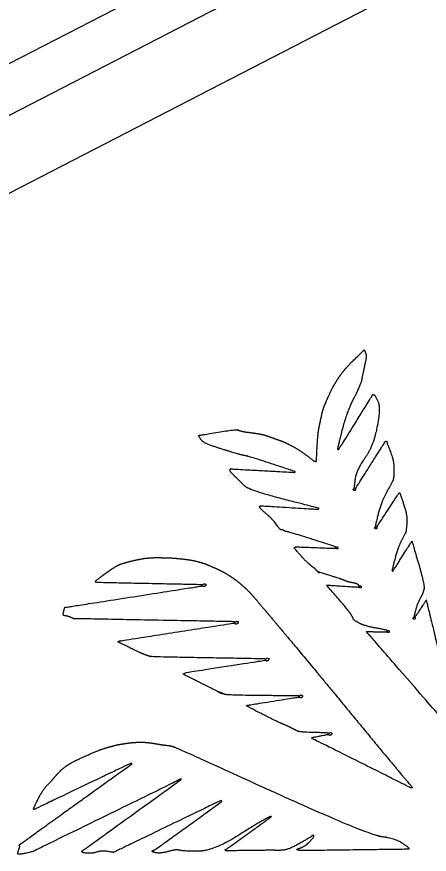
# Model space of a CAD drawing. Extents: x 2001876 to 2025694, y 804561 to 868938.
# Drawn here: x 2013102.54 to 2013122.91, y 824561.57 to 824602.91 of the extents above; entities that cross this region are included whole.
import ezdxf

# ---------------------------------------------------------------- set-up
doc = ezdxf.new("R2010")
doc.units = 0
doc.layers.add('Default', color=7, linetype='Continuous')
doc.layers.add('RD_TX_RoadID', color=7, linetype='Continuous')

msp = doc.modelspace()

# ---------------------------------------------------------------- linework, layer by layer
at = {"layer": 'Default'}
msp.add_line((2013063.141, 824580.471), (2013232.862, 824668.018), dxfattribs=at)
msp.add_lwpolyline([(2013233.905, 824665.998), (2013064.183, 824578.45), (2013065.747, 824575.419), (2013235.468, 824662.967), (2013233.905, 824665.998)], close=True, dxfattribs=at)
for points in [[(2013118.7, 824585.447), (2013118.844, 824585.634), (2013119.698, 824586.468), (2013119.698, 824586.468)], [(2013119.698, 824586.468), (2013119.698, 824586.468), (2013119.825, 824586.181), (2013119.764, 824585.903)], [(2013119.764, 824585.903), (2013119.625, 824585.279), (2013119.53, 824584.749), (2013119.181, 824584.078)], [(2013118.298, 824584.876), (2013118.446, 824585.116), (2013118.56, 824585.262), (2013118.7, 824585.447)], [(2013117.854, 824583.992), (2013117.947, 824584.199), (2013118.149, 824584.641), (2013118.298, 824584.876)], [(2013119.181, 824584.078), (2013118.835, 824583.409), (2013118.374, 824581.595), (2013118.382, 824581.579)], [(2013118.456, 824581.576), (2013118.47, 824581.588), (2013120.132, 824584.267), (2013120.132, 824584.267)], [(2013120.132, 824584.267), (2013120.132, 824584.267), (2013120.165, 824584.243), (2013120.169, 824584.245)], [(2013120.169, 824584.245), (2013120.179, 824584.245), (2013120.179, 824584.245), (2013120.193, 824584.247)], [(2013120.193, 824584.247), (2013120.201, 824584.251), (2013120.488, 824583.755), (2013120.426, 824583.242)], [(2013117.684, 824583.567), (2013117.725, 824583.706), (2013117.763, 824583.782), (2013117.854, 824583.992)], [(2013117.582, 824583.161), (2013117.616, 824583.332), (2013117.639, 824583.426), (2013117.684, 824583.567)], [(2013120.426, 824583.242), (2013120.369, 824582.726), (2013120.054, 824581.571), (2013119.688, 824581.06)], [(2013117.451, 824582.531), (2013117.495, 824582.743), (2013117.543, 824582.988), (2013117.582, 824583.161)], [(2013111.513, 824582.241), (2013111.513, 824582.241), (2013113.376, 824582.547), (2013113.445, 824582.521)], [(2013113.445, 824582.521), (2013113.517, 824582.492), (2013113.549, 824582.478), (2013113.662, 824582.449)], [(2013113.662, 824582.449), (2013113.77, 824582.418), (2013114.181, 824582.374), (2013114.438, 824582.332)], [(2013117.335, 824580.962), (2013117.335, 824580.962), (2013117.411, 824582.321), (2013117.451, 824582.531)], [(2013112.086, 824581.764), (2013111.733, 824581.884), (2013111.513, 824582.241), (2013111.513, 824582.241)], [(2013114.438, 824582.332), (2013114.695, 824582.291), (2013114.905, 824582.22), (2013115.189, 824582.116)], [(2013115.189, 824582.116), (2013115.471, 824582.016), (2013115.804, 824581.896), (2013116.136, 824581.719)], [(2013119.277, 824579.646), (2013119.303, 824579.665), (2013120.725, 824581.928), (2013120.743, 824581.942)], [(2013120.743, 824581.942), (2013120.757, 824581.954), (2013120.759, 824581.961), (2013120.779, 824581.961)], [(2013120.779, 824581.961), (2013120.8, 824581.961), (2013120.817, 824581.919), (2013120.829, 824581.864)], [(2013113.693, 824581.268), (2013113.583, 824581.293), (2013112.611, 824581.579), (2013112.086, 824581.764)], [(2013116.136, 824581.719), (2013116.469, 824581.538), (2013116.831, 824581.275), (2013117.159, 824581.025)], [(2013118.382, 824581.579), (2013118.387, 824581.561), (2013118.385, 824581.554), (2013118.399, 824581.546)], [(2013118.399, 824581.546), (2013118.413, 824581.539), (2013118.438, 824581.561), (2013118.456, 824581.576)], [(2013120.829, 824581.864), (2013120.842, 824581.809), (2013121.159, 824581.026), (2013121.167, 824580.605)], [(2013113.909, 824581.226), (2013113.797, 824581.245), (2013113.797, 824581.245), (2013113.693, 824581.268)], [(2013116.278, 824580.462), (2013116.275, 824580.466), (2013114.017, 824581.205), (2013113.909, 824581.226)], [(2013117.159, 824581.025), (2013117.235, 824580.966), (2013117.335, 824580.962), (2013117.335, 824580.962)], [(2013119.688, 824581.06), (2013119.319, 824580.547), (2013119.193, 824579.7), (2013119.202, 824579.673)], [(2013113.089, 824580.593), (2013113.089, 824580.593), (2013116.28, 824580.418), (2013116.28, 824580.418)], [(2013113.153, 824580.38), (2013113.077, 824580.459), (2013113.089, 824580.593), (2013113.089, 824580.593)], [(2013113.806, 824579.74), (2013113.587, 824579.955), (2013113.371, 824580.165), (2013113.153, 824580.38)], [(2013116.282, 824580.454), (2013116.282, 824580.454), (2013116.28, 824580.458), (2013116.278, 824580.462)], [(2013116.28, 824580.418), (2013116.28, 824580.418), (2013116.284, 824580.45), (2013116.282, 824580.454)], [(2013121.167, 824580.605), (2013121.178, 824580.186), (2013121.056, 824579.878), (2013120.809, 824579.454)], [(2013117.46, 824578.647), (2013117.46, 824578.647), (2013114.022, 824579.529), (2013113.806, 824579.74)], [(2013119.197, 824579.523), (2013119.173, 824579.531), (2013119.154, 824579.567), (2013119.164, 824579.588)], [(2013119.164, 824579.588), (2013119.18, 824579.606), (2013119.206, 824579.625), (2013119.229, 824579.621)], [(2013119.262, 824579.556), (2013119.254, 824579.532), (2013119.222, 824579.515), (2013119.197, 824579.523)], [(2013119.202, 824579.673), (2013119.212, 824579.643), (2013119.21, 824579.627), (2013119.229, 824579.621)], [(2013119.229, 824579.621), (2013119.247, 824579.615), (2013119.257, 824579.625), (2013119.277, 824579.646)], [(2013119.229, 824579.621), (2013119.253, 824579.613), (2013119.27, 824579.581), (2013119.262, 824579.556)], [(2013120.809, 824579.454), (2013120.564, 824579.026), (2013120.246, 824577.828), (2013120.254, 824577.791)], [(2013120.33, 824577.754), (2013120.346, 824577.762), (2013121.424, 824579.413), (2013121.424, 824579.413)], [(2013121.424, 824579.413), (2013121.424, 824579.413), (2013121.45, 824579.401), (2013121.456, 824579.389)], [(2013121.456, 824579.389), (2013121.463, 824579.377), (2013121.465, 824579.373), (2013121.473, 824579.356)], [(2013121.473, 824579.356), (2013121.481, 824579.34), (2013121.845, 824578.249), (2013121.803, 824577.864)], [(2013114.948, 824578.298), (2013114.745, 824578.464), (2013114.516, 824578.699), (2013114.526, 824578.72)], [(2013114.526, 824578.72), (2013114.542, 824578.738), (2013114.552, 824578.749), (2013114.564, 824578.755)], [(2013114.564, 824578.755), (2013114.572, 824578.759), (2013114.576, 824578.761), (2013114.585, 824578.765)], [(2013114.585, 824578.765), (2013114.597, 824578.772), (2013117.399, 824578.595), (2013117.423, 824578.608)], [(2013117.468, 824578.631), (2013117.476, 824578.635), (2013117.46, 824578.647), (2013117.46, 824578.647)], [(2013115.59, 824577.58), (2013115.547, 824577.584), (2013115.15, 824578.136), (2013114.948, 824578.298)], [(2013117.423, 824578.608), (2013117.444, 824578.618), (2013117.452, 824578.622), (2013117.468, 824578.631)], [(2013121.803, 824577.864), (2013121.761, 824577.479), (2013121.747, 824577.456), (2013121.564, 824577.106)], [(2013115.679, 824577.575), (2013115.649, 824577.585), (2013115.637, 824577.579), (2013115.59, 824577.58)], [(2013115.788, 824577.514), (2013115.753, 824577.531), (2013115.716, 824577.563), (2013115.679, 824577.575)], [(2013115.908, 824577.489), (2013115.849, 824577.494), (2013115.829, 824577.494), (2013115.788, 824577.514)], [(2013118.279, 824576.742), (2013118.266, 824576.756), (2013115.967, 824577.483), (2013115.908, 824577.489)], [(2013120.254, 824577.633), (2013120.23, 824577.641), (2013120.207, 824577.675), (2013120.221, 824577.697)], [(2013120.221, 824577.697), (2013120.237, 824577.716), (2013120.263, 824577.735), (2013120.286, 824577.731)], [(2013120.254, 824577.791), (2013120.261, 824577.759), (2013120.265, 824577.731), (2013120.286, 824577.731)], [(2013120.319, 824577.666), (2013120.311, 824577.642), (2013120.279, 824577.625), (2013120.254, 824577.633)], [(2013120.286, 824577.731), (2013120.304, 824577.725), (2013120.32, 824577.743), (2013120.33, 824577.754)], [(2013120.286, 824577.731), (2013120.31, 824577.723), (2013120.323, 824577.689), (2013120.319, 824577.666)], [(2013121.564, 824577.106), (2013121.376, 824576.758), (2013121.065, 824575.595), (2013121.069, 824575.577)], [(2013121.126, 824575.565), (2013121.136, 824575.576), (2013122.054, 824577.021), (2013122.054, 824577.021)], [(2013122.054, 824577.021), (2013122.054, 824577.021), (2013122.704, 824574.808), (2013122.649, 824574.647)], [(2013117.117, 824575.779), (2013116.922, 824575.919), (2013116.232, 824576.673), (2013116.244, 824576.69)], [(2013116.244, 824576.69), (2013116.254, 824576.7), (2013116.258, 824576.702), (2013116.268, 824576.712)], [(2013116.268, 824576.712), (2013116.28, 824576.718), (2013116.29, 824576.729), (2013116.316, 824576.737)], [(2013116.316, 824576.737), (2013116.343, 824576.746), (2013118.215, 824576.668), (2013118.245, 824576.678)], [(2013118.245, 824576.678), (2013118.273, 824576.683), (2013118.296, 824576.689), (2013118.297, 824576.705)], [(2013118.297, 824576.705), (2013118.299, 824576.722), (2013118.293, 824576.723), (2013118.279, 824576.742)], [(2013118.331, 824576.641), (2013118.306, 824576.648), (2013118.287, 824576.685), (2013118.297, 824576.705)], [(2013118.297, 824576.705), (2013118.313, 824576.724), (2013118.34, 824576.742), (2013118.362, 824576.739)], [(2013118.395, 824576.674), (2013118.392, 824576.651), (2013118.355, 824576.633), (2013118.331, 824576.641)], [(2013118.362, 824576.739), (2013118.387, 824576.731), (2013118.403, 824576.698), (2013118.395, 824576.674)], [(2013108.645, 824576.136), (2013108.874, 824576.178), (2013108.937, 824576.185), (2013109.11, 824576.197)], [(2013109.11, 824576.197), (2013109.283, 824576.209), (2013109.425, 824576.211), (2013109.677, 824576.208)], [(2013109.677, 824576.208), (2013109.929, 824576.205), (2013110.292, 824576.188), (2013110.625, 824576.155)], [(2013110.625, 824576.155), (2013110.959, 824576.123), (2013111.453, 824576.029), (2013111.679, 824575.957)], [(2013106.414, 824575.047), (2013106.414, 824575.047), (2013107.457, 824575.831), (2013107.751, 824575.916)], [(2013107.751, 824575.916), (2013108.047, 824575.997), (2013108.416, 824576.095), (2013108.645, 824576.136)], [(2013111.679, 824575.957), (2013111.906, 824575.885), (2013111.908, 824575.88), (2013112.127, 824575.784)], [(2013112.127, 824575.784), (2013112.348, 824575.693), (2013112.757, 824575.495), (2013112.999, 824575.343)], [(2013117.463, 824575.456), (2013117.354, 824575.569), (2013117.308, 824575.637), (2013117.117, 824575.779)], [(2013112.999, 824575.343), (2013113.247, 824575.19), (2013113.456, 824575.032), (2013113.612, 824574.897)], [(2013118.598, 824575.131), (2013118.432, 824575.194), (2013117.42, 824575.511), (2013117.42, 824575.511)], [(2013117.42, 824575.511), (2013117.42, 824575.511), (2013117.488, 824575.428), (2013117.463, 824575.456)], [(2013121.069, 824575.577), (2013121.078, 824575.561), (2013121.074, 824575.548), (2013121.086, 824575.545)], [(2013121.086, 824575.545), (2013121.098, 824575.541), (2013121.116, 824575.555), (2013121.126, 824575.565)], [(2013106.422, 824575.041), (2013106.422, 824575.041), (2013106.414, 824575.047), (2013106.414, 824575.047)], [(2013106.453, 824574.98), (2013106.453, 824574.98), (2013106.422, 824575.041), (2013106.422, 824575.041)], [(2013111.697, 824574.871), (2013111.697, 824574.871), (2013106.453, 824574.98), (2013106.453, 824574.98)], [(2013111.71, 824574.847), (2013111.717, 824574.871), (2013111.808, 824574.934), (2013111.839, 824574.914)], [(2013119.11, 824574.971), (2013118.972, 824574.991), (2013118.765, 824575.064), (2013118.598, 824575.131)], [(2013119.413, 824574.861), (2013119.38, 824574.895), (2013119.255, 824574.948), (2013119.11, 824574.971)], [(2013104.913, 824573.751), (2013104.913, 824573.751), (2013111.716, 824574.814), (2013111.716, 824574.814)], [(2013111.71, 824574.847), (2013111.71, 824574.847), (2013111.697, 824574.871), (2013111.697, 824574.871)], [(2013111.743, 824574.782), (2013111.712, 824574.802), (2013111.706, 824574.825), (2013111.71, 824574.847)], [(2013111.716, 824574.814), (2013111.716, 824574.814), (2013111.71, 824574.847), (2013111.71, 824574.847)], [(2013111.872, 824574.849), (2013111.869, 824574.816), (2013111.776, 824574.768), (2013111.743, 824574.782)], [(2013111.839, 824574.914), (2013111.872, 824574.9), (2013111.878, 824574.888), (2013111.872, 824574.849)], [(2013113.612, 824574.897), (2013113.769, 824574.763), (2013113.806, 824574.731), (2013113.974, 824574.562)], [(2013113.974, 824574.562), (2013114.139, 824574.392), (2013114.315, 824574.19), (2013114.593, 824573.858)], [(2013117.835, 824574.855), (2013117.835, 824574.855), (2013119.386, 824574.754), (2013119.404, 824574.759)], [(2013119.03, 824573.43), (2013118.922, 824573.6), (2013117.835, 824574.855), (2013117.835, 824574.855)], [(2013119.404, 824574.759), (2013119.422, 824574.763), (2013119.442, 824574.763), (2013119.452, 824574.784)], [(2013119.452, 824574.784), (2013119.462, 824574.804), (2013119.444, 824574.83), (2013119.413, 824574.861)], [(2013119.486, 824574.719), (2013119.461, 824574.727), (2013119.438, 824574.761), (2013119.452, 824574.784)], [(2013119.452, 824574.784), (2013119.468, 824574.802), (2013119.492, 824574.825), (2013119.517, 824574.817)], [(2013119.55, 824574.752), (2013119.542, 824574.728), (2013119.51, 824574.711), (2013119.486, 824574.719)], [(2013119.517, 824574.817), (2013119.541, 824574.809), (2013119.554, 824574.775), (2013119.55, 824574.752)], [(2013122.649, 824574.647), (2013122.59, 824574.484), (2013122.565, 824574.373), (2013122.447, 824574.165)], [(2013122.447, 824574.165), (2013122.334, 824573.958), (2013122.157, 824573.329), (2013122.161, 824573.311)], [(2013122.21, 824573.285), (2013122.223, 824573.291), (2013122.765, 824574.104), (2013122.765, 824574.104)], [(2013122.765, 824574.104), (2013122.765, 824574.104), (2013124.398, 824567.348), (2013124.398, 824567.348)], [(2013104.873, 824573.352), (2013104.812, 824573.361), (2013104.913, 824573.751), (2013104.913, 824573.751)], [(2013114.593, 824573.858), (2013114.872, 824573.526), (2013115.13, 824573.224), (2013115.665, 824572.585)], [(2013105.061, 824573.315), (2013104.999, 824573.325), (2013104.936, 824573.338), (2013104.873, 824573.352)], [(2013105.347, 824573.197), (2013105.347, 824573.197), (2013105.124, 824573.302), (2013105.061, 824573.315)], [(2013119.428, 824572.986), (2013119.166, 824573.127), (2013119.14, 824573.267), (2013119.03, 824573.43)], [(2013122.117, 824573.237), (2013122.129, 824573.254), (2013122.16, 824573.274), (2013122.182, 824573.271)], [(2013122.161, 824573.311), (2013122.164, 824573.287), (2013122.166, 824573.272), (2013122.182, 824573.271)], [(2013122.182, 824573.271), (2013122.194, 824573.267), (2013122.204, 824573.277), (2013122.21, 824573.285)], [(2013122.182, 824573.271), (2013122.203, 824573.261), (2013122.219, 824573.228), (2013122.215, 824573.206)], [(2013113.288, 824573.047), (2013113.288, 824573.047), (2013105.347, 824573.197), (2013105.347, 824573.197)], [(2013107.642, 824572.099), (2013107.689, 824572.108), (2013113.277, 824572.979), (2013113.289, 824572.986)], [(2013113.313, 824572.998), (2013113.321, 824573.002), (2013113.288, 824573.047), (2013113.288, 824573.047)], [(2013113.289, 824572.986), (2013113.301, 824572.992), (2013113.305, 824572.994), (2013113.313, 824572.998)], [(2013113.346, 824572.934), (2013113.318, 824572.949), (2013113.309, 824572.976), (2013113.313, 824572.998)], [(2013113.313, 824572.998), (2013113.323, 824573.019), (2013113.41, 824573.079), (2013113.442, 824573.065)], [(2013113.476, 824573), (2013113.474, 824572.964), (2013113.381, 824572.916), (2013113.346, 824572.934)], [(2013113.442, 824573.065), (2013113.477, 824573.047), (2013113.479, 824573.033), (2013113.476, 824573)], [(2013120.816, 824572.617), (2013120.795, 824572.637), (2013119.688, 824572.839), (2013119.428, 824572.986)], [(2013122.151, 824573.173), (2013122.126, 824573.18), (2013122.104, 824573.215), (2013122.117, 824573.237)], [(2013122.215, 824573.206), (2013122.208, 824573.181), (2013122.171, 824573.163), (2013122.151, 824573.173)], [(2013115.665, 824572.585), (2013116.204, 824571.947), (2013118.684, 824568.954), (2013120.183, 824567.128)], [(2013124.35, 824567.323), (2013124.35, 824567.323), (2013119.8, 824572.563), (2013119.8, 824572.563)], [(2013119.8, 824572.563), (2013119.8, 824572.563), (2013120.758, 824572.541), (2013120.78, 824572.547)], [(2013120.78, 824572.547), (2013120.798, 824572.552), (2013120.833, 824572.554), (2013120.836, 824572.576)], [(2013120.836, 824572.576), (2013120.838, 824572.593), (2013120.83, 824572.599), (2013120.816, 824572.617)], [(2013120.87, 824572.512), (2013120.845, 824572.52), (2013120.823, 824572.554), (2013120.836, 824572.576)], [(2013120.836, 824572.576), (2013120.848, 824572.593), (2013120.879, 824572.614), (2013120.897, 824572.608)], [(2013120.93, 824572.543), (2013120.927, 824572.521), (2013120.89, 824572.502), (2013120.87, 824572.512)], [(2013120.897, 824572.608), (2013120.922, 824572.6), (2013120.938, 824572.568), (2013120.93, 824572.543)], [(2013107.553, 824572.053), (2013107.549, 824572.061), (2013107.596, 824572.09), (2013107.642, 824572.099)], [(2013107.56, 824572.041), (2013107.556, 824572.049), (2013107.556, 824572.049), (2013107.553, 824572.053)], [(2013108.673, 824571.5), (2013108.562, 824571.545), (2013107.562, 824572.037), (2013107.56, 824572.041)], [(2013108.894, 824571.409), (2013108.818, 824571.437), (2013108.783, 824571.455), (2013108.673, 824571.5)], [(2013109.135, 824571.329), (2013109.051, 824571.352), (2013108.971, 824571.378), (2013108.894, 824571.409)], [(2013114.802, 824571.213), (2013114.802, 824571.213), (2013109.212, 824571.308), (2013109.135, 824571.329)], [(2013114.82, 824571.177), (2013114.82, 824571.177), (2013114.802, 824571.213), (2013114.802, 824571.213)], [(2013114.82, 824571.177), (2013114.828, 824571.201), (2013114.917, 824571.257), (2013114.95, 824571.244)], [(2013114.95, 824571.244), (2013114.984, 824571.226), (2013114.985, 824571.215), (2013114.983, 824571.179)], [(2013110.879, 824570.525), (2013110.908, 824570.54), (2013114.825, 824571.148), (2013114.825, 824571.148)], [(2013114.854, 824571.112), (2013114.825, 824571.128), (2013114.817, 824571.154), (2013114.82, 824571.177)], [(2013114.825, 824571.148), (2013114.825, 824571.148), (2013114.82, 824571.177), (2013114.82, 824571.177)], [(2013114.983, 824571.179), (2013114.981, 824571.142), (2013114.889, 824571.094), (2013114.854, 824571.112)], [(2013112.678, 824569.499), (2013112.678, 824569.499), (2013110.779, 824570.443), (2013110.779, 824570.443)], [(2013110.779, 824570.443), (2013110.779, 824570.443), (2013110.778, 824570.473), (2013110.798, 824570.484)], [(2013110.798, 824570.484), (2013110.827, 824570.498), (2013110.851, 824570.511), (2013110.879, 824570.525)], [(2013112.508, 824569.58), (2013112.418, 824569.615), (2013112.678, 824569.499), (2013112.678, 824569.499)], [(2013112.823, 824569.456), (2013112.718, 824569.499), (2013112.614, 824569.542), (2013112.508, 824569.58)], [(2013116.478, 824569.382), (2013116.478, 824569.382), (2013112.929, 824569.418), (2013112.823, 824569.456)], [(2013113.903, 824568.918), (2013113.913, 824568.918), (2013116.493, 824569.333), (2013116.493, 824569.333)], [(2013116.491, 824569.357), (2013116.491, 824569.357), (2013116.478, 824569.382), (2013116.478, 824569.382)], [(2013116.524, 824569.293), (2013116.489, 824569.311), (2013116.481, 824569.337), (2013116.491, 824569.357)], [(2013116.493, 824569.333), (2013116.493, 824569.333), (2013116.491, 824569.357), (2013116.491, 824569.357)], [(2013116.491, 824569.357), (2013116.498, 824569.382), (2013116.585, 824569.442), (2013116.62, 824569.424)], [(2013116.653, 824569.359), (2013116.645, 824569.325), (2013116.557, 824569.279), (2013116.524, 824569.293)], [(2013116.62, 824569.424), (2013116.648, 824569.408), (2013116.655, 824569.396), (2013116.653, 824569.359)], [(2013113.893, 824568.887), (2013113.889, 824568.896), (2013113.881, 824568.902), (2013113.883, 824568.908)], [(2013113.883, 824568.908), (2013113.885, 824568.914), (2013113.895, 824568.914), (2013113.903, 824568.918)], [(2013115.713, 824567.979), (2013115.435, 824568.091), (2013113.904, 824568.877), (2013113.893, 824568.887)], [(2013116.261, 824567.719), (2013116.12, 824567.785), (2013115.993, 824567.863), (2013115.713, 824567.979)], [(2013116.567, 824567.612), (2013116.406, 824567.636), (2013116.398, 824567.652), (2013116.261, 824567.719)], [(2013117.912, 824567.543), (2013117.898, 824567.561), (2013116.728, 824567.587), (2013116.567, 824567.612)], [(2013117.13, 824567.334), (2013117.13, 824567.334), (2013117.856, 824567.473), (2013117.883, 824567.482)], [(2013117.883, 824567.482), (2013117.911, 824567.486), (2013117.929, 824567.49), (2013117.931, 824567.507)], [(2013117.931, 824567.507), (2013117.935, 824567.519), (2013117.927, 824567.525), (2013117.912, 824567.543)], [(2013117.965, 824567.442), (2013117.936, 824567.458), (2013117.923, 824567.482), (2013117.931, 824567.507)], [(2013117.931, 824567.507), (2013117.941, 824567.527), (2013118.028, 824567.587), (2013118.061, 824567.573)], [(2013118.094, 824567.509), (2013118.092, 824567.472), (2013117.999, 824567.424), (2013117.965, 824567.442)], [(2013118.061, 824567.573), (2013118.091, 824567.553), (2013118.098, 824567.541), (2013118.094, 824567.509)], [(2013107.926, 824567.037), (2013108.153, 824567.072), (2013108.448, 824567.096), (2013108.643, 824567.095)], [(2013108.643, 824567.095), (2013108.842, 824567.095), (2013108.911, 824567.09), (2013109.101, 824567.07)], [(2013109.101, 824567.07), (2013109.288, 824567.044), (2013109.592, 824566.991), (2013109.763, 824566.967)], [(2013122.028, 824564.831), (2013122.028, 824564.831), (2013117.106, 824567.291), (2013117.106, 824567.291)], [(2013117.106, 824567.291), (2013117.106, 824567.291), (2013117.13, 824567.334), (2013117.13, 824567.334)], [(2013117.13, 824567.334), (2013117.13, 824567.334), (2013117.13, 824567.334), (2013117.13, 824567.334)], [(2013120.183, 824567.128), (2013121.125, 824565.987), (2013122.078, 824564.862), (2013122.078, 824564.862)], [(2013104.971, 824565.912), (2013105.19, 824566.081), (2013106.511, 824566.676), (2013106.764, 824566.76)], [(2013106.764, 824566.76), (2013107.015, 824566.838), (2013107.072, 824566.857), (2013107.266, 824566.907)], [(2013107.266, 824566.907), (2013107.459, 824566.96), (2013107.692, 824567.004), (2013107.926, 824567.037)], [(2013109.763, 824566.967), (2013109.938, 824566.944), (2013110.05, 824566.936), (2013110.144, 824566.912)], [(2013110.144, 824566.912), (2013110.238, 824566.889), (2013110.244, 824566.887), (2013110.338, 824566.854)], [(2013110.338, 824566.854), (2013110.436, 824566.823), (2013119.828, 824562.55), (2013120.547, 824562.445)], [(2013108.208, 824566.073), (2013108.208, 824566.073), (2013103.389, 824563.771), (2013103.389, 824563.771)], [(2013104.561, 824565.537), (2013104.705, 824565.693), (2013104.751, 824565.742), (2013104.971, 824565.912)], [(2013105.924, 824564.372), (2013105.924, 824564.372), (2013108.231, 824566.028), (2013108.231, 824566.028)], [(2013108.212, 824566.065), (2013108.212, 824566.065), (2013108.208, 824566.073), (2013108.208, 824566.073)], [(2013108.231, 824566.028), (2013108.231, 824566.028), (2013108.212, 824566.065), (2013108.212, 824566.065)], [(2013104.061, 824564.987), (2013104.31, 824565.239), (2013104.41, 824565.382), (2013104.561, 824565.537)], [(2013110.272, 824565.096), (2013110.147, 824565.031), (2013103.324, 824561.696), (2013103.324, 824561.696)], [(2013105.75, 824561.714), (2013105.75, 824561.714), (2013110.657, 824565.253), (2013110.657, 824565.253)], [(2013110.64, 824565.286), (2013110.519, 824565.223), (2013110.394, 824565.159), (2013110.272, 824565.096)], [(2013110.657, 824565.253), (2013110.657, 824565.253), (2013110.656, 824565.294), (2013110.64, 824565.286)], [(2013103.362, 824563.813), (2013103.362, 824563.813), (2013103.816, 824564.738), (2013104.061, 824564.987)], [(2013122.06, 824564.848), (2013122.06, 824564.848), (2013122.028, 824564.831), (2013122.028, 824564.831)], [(2013122.078, 824564.862), (2013122.078, 824564.862), (2013122.06, 824564.848), (2013122.06, 824564.848)], [(2013102.655, 824562.021), (2013102.655, 824562.021), (2013105.924, 824564.372), (2013105.924, 824564.372)], [(2013112.646, 824564.233), (2013112.646, 824564.233), (2013107.318, 824561.659), (2013107.318, 824561.659)], [(2013109.308, 824561.759), (2013109.332, 824561.761), (2013112.672, 824564.174), (2013112.672, 824564.174)], [(2013112.651, 824564.215), (2013112.651, 824564.215), (2013112.646, 824564.233), (2013112.646, 824564.233)], [(2013112.672, 824564.174), (2013112.672, 824564.174), (2013112.651, 824564.215), (2013112.651, 824564.215)], [(2013103.37, 824563.807), (2013103.368, 824563.811), (2013103.368, 824563.811), (2013103.362, 824563.813)], [(2013103.389, 824563.771), (2013103.389, 824563.771), (2013103.37, 824563.807), (2013103.37, 824563.807)], [(2013112.913, 824561.833), (2013112.937, 824561.845), (2013115.099, 824563.406), (2013115.099, 824563.406)], [(2013115.083, 824563.438), (2013114.945, 824563.367), (2013114.874, 824563.336), (2013114.666, 824563.223)], [(2013115.099, 824563.406), (2013115.099, 824563.406), (2013115.099, 824563.446), (2013115.083, 824563.438)], [(2013114.666, 824563.223), (2013114.462, 824563.113), (2013112.241, 824561.727), (2013111.509, 824561.717)], [(2013117.086, 824562.44), (2013117.04, 824562.401), (2013115.963, 824561.79), (2013115.697, 824561.77)], [(2013116.404, 824561.828), (2013116.733, 824561.915), (2013117.227, 824562.416), (2013117.218, 824562.442)], [(2013117.191, 824562.495), (2013117.166, 824562.513), (2013117.128, 824562.478), (2013117.086, 824562.44)], [(2013117.218, 824562.442), (2013117.208, 824562.472), (2013117.216, 824562.477), (2013117.191, 824562.495)], [(2013120.547, 824562.445), (2013121.268, 824562.347), (2013121.878, 824561.899), (2013121.886, 824561.883)], [(2013103.324, 824561.696), (2013103.324, 824561.696), (2013102.563, 824561.524), (2013102.591, 824561.619)], [(2013102.591, 824561.619), (2013102.62, 824561.711), (2013102.651, 824561.809), (2013102.681, 824561.901)], [(2013102.681, 824561.901), (2013102.702, 824561.958), (2013102.655, 824562.021), (2013102.655, 824562.021)], [(2013105.752, 824561.71), (2013105.752, 824561.71), (2013105.75, 824561.714), (2013105.75, 824561.714)], [(2013105.775, 824561.666), (2013105.76, 824561.684), (2013105.76, 824561.694), (2013105.752, 824561.71)], [(2013107.318, 824561.659), (2013107.318, 824561.659), (2013106.721, 824561.755), (2013106.492, 824561.673)], [(2013109.235, 824561.721), (2013109.235, 824561.742), (2013109.282, 824561.75), (2013109.308, 824561.759)], [(2013109.254, 824561.685), (2013109.241, 824561.699), (2013109.235, 824561.701), (2013109.235, 824561.721)], [(2013110.041, 824561.707), (2013109.68, 824561.603), (2013109.264, 824561.665), (2013109.254, 824561.685)], [(2013111.509, 824561.717), (2013110.775, 824561.712), (2013110.399, 824561.815), (2013110.041, 824561.707)], [(2013112.875, 824561.737), (2013112.875, 824561.737), (2013112.824, 824561.787), (2013112.844, 824561.797)], [(2013112.844, 824561.797), (2013112.868, 824561.81), (2013112.888, 824561.82), (2013112.913, 824561.833)], [(2013115.175, 824561.762), (2013115, 824561.763), (2013112.875, 824561.737), (2013112.875, 824561.737)], [(2013115.697, 824561.77), (2013115.437, 824561.749), (2013115.35, 824561.76), (2013115.175, 824561.762)], [(2013116.519, 824561.744), (2013116.519, 824561.744), (2013116.333, 824561.807), (2013116.404, 824561.828)], [(2013121.85, 824561.813), (2013121.826, 824561.811), (2013116.519, 824561.744), (2013116.519, 824561.744)], [(2013121.907, 824561.842), (2013121.905, 824561.826), (2013121.873, 824561.819), (2013121.85, 824561.813)], [(2013121.886, 824561.883), (2013121.901, 824561.865), (2013121.907, 824561.863), (2013121.907, 824561.842)], [(2013106.492, 824561.673), (2013106.266, 824561.597), (2013105.787, 824561.641), (2013105.775, 824561.666)]]:
    msp.add_open_spline(points, degree=2, dxfattribs=at)

# ---------------------------------------------------------------- texts
at = {"layer": 'RD_TX_RoadID'}
msp.add_text('NORFOLK SOUTHERN RAILROAD', height=30, rotation=42.3783, dxfattribs=at).set_placement((2012946.488, 824583.749))

doc.saveas('drawing.dxf')
